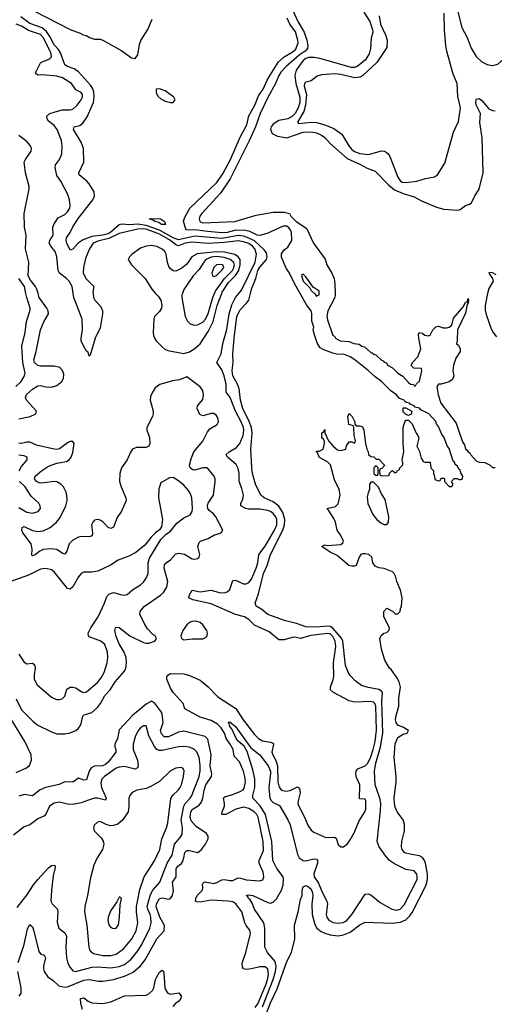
# Model space of a CAD drawing. Header units: inches. Extents: x 1682530 to 1839546, y 640742 to 791647.
# Tile 291 of 656: x 1720176 to 1723683, y 714747 to 722022. Entities that reach past the tile are written whole.
import ezdxf

# ---------------------------------------------------------------- set-up
doc = ezdxf.new("R2010")
doc.units = ezdxf.units.IN
doc.header["$MEASUREMENT"] = 0
doc.layers.add('B7721', color=7, linetype='Continuous')
doc.layers.add('B7722', color=7, linetype='Continuous')

msp = doc.modelspace()

# ---------------------------------------------------------------- linework, layer by layer
at = {"layer": 'B7721', "color": 5}
for points, elevation in [([(1720147.1, 719312.9), (1720185.9, 719350), (1720212, 719390), (1720215.9, 719410), (1720198.2, 719490), (1720192.8, 719610), (1720216.3, 719710), (1720226.6, 719793.4), (1720252.2, 719867.8), (1720253.1, 719890), (1720228.7, 719968.7), (1720221.8, 720000)], 540), ([(1720170, 719072.9), (1720253.3, 719090), (1720294.5, 719110), (1720300.3, 719130), (1720226.1, 719210), (1720219.1, 719230), (1720226.6, 719253.4), (1720270, 719293.1), (1720310, 719316.4), (1720330, 719318.7), (1720370, 719308.5), (1720410, 719305.8), (1720450, 719320.5), (1720486.4, 719350), (1720498.7, 719370), (1720502.2, 719402.2), (1720493.5, 719430), (1720471.7, 719451.7), (1720430, 719461.6), (1720330, 719462.5), (1720310, 719467.3), (1720284.8, 719490), (1720279.6, 719510), (1720299, 719570), (1720329.1, 719730), (1720355.2, 719790), (1720388, 719850), (1720386.5, 719870), (1720376.5, 719890), (1720320.1, 719970), (1720311.9, 720000)], 520), ([(1720718.5, 720000), (1720722.2, 719970), (1720731.7, 719950), (1720770, 719907.8), (1720780.5, 719890), (1720787.7, 719870), (1720787.6, 719850), (1720770, 719746.6), (1720734.6, 719670), (1720697.1, 719542.9), (1720690, 719537.2), (1720682, 719562), (1720670, 719571.8), (1720650, 719606.3), (1720631.1, 719650), (1720629.8, 719670), (1720639.3, 719730), (1720639, 719810), (1720575.3, 719970), (1720570.9, 720000)], 480), ([(1721180.8, 720000), (1721199.6, 719979.6), (1721218.3, 719950), (1721226.3, 719910), (1721223.5, 719890), (1721210, 719866.2), (1721172, 719830), (1721166.3, 719810), (1721162, 719710), (1721163.7, 719690), (1721172, 719670), (1721184.9, 719650), (1721226.6, 719606.6), (1721248.5, 719588.5), (1721270, 719578.3), (1721390, 719556.1), (1721430, 719569.3), (1721470, 719592.4), (1721510, 719626), (1721570, 719718.7), (1721606.7, 719793.3), (1721636.4, 719910), (1721669.4, 720000)], 520), ([(1721917.1, 714722.9), (1721934.6, 714750), (1721994.4, 714890), (1722010, 714936.9), (1722015.2, 714970), (1722010, 715006.9), (1721990, 715024.7), (1721950, 715024.5), (1721890, 715008.8), (1721850, 715004.1), (1721830, 715008.8), (1721822, 715022), (1721819.5, 715050), (1721846.4, 715130), (1721882, 715270), (1721876.2, 715296.2), (1721850, 715329.8), (1721840.2, 715350), (1721818.5, 715430), (1721772.8, 715490), (1721750, 715503.4), (1721714, 715510), (1721590, 715516), (1721510, 715501.7), (1721484.1, 715504.1), (1721475.3, 715510), (1721477.8, 715530), (1721486.8, 715550), (1721527.3, 715590), (1721530.4, 715610.4), (1721527.4, 715632.6), (1721533.8, 715646.2), (1721547.2, 715652.8), (1721610, 715640.8), (1721634, 715646), (1721670, 715666), (1721690, 715669), (1721730, 715660.8), (1721750, 715662.3), (1721790, 715682.6), (1721810, 715680.4), (1721850, 715665.8), (1721950, 715660.2), (1721972.9, 715667.1), (1721979.8, 715690), (1721975.6, 715724.4), (1721945.5, 715790), (1721946.1, 715810), (1721977.6, 715882.4), (1721974.5, 715950), (1721938.4, 716130), (1721929.3, 716150), (1721909, 716170), (1721870, 716193.4), (1721830, 716203.5), (1721774, 716190), (1721698.9, 716150), (1721669, 716150), (1721672.6, 716170), (1721689.9, 716210), (1721690.7, 716230.7), (1721681.6, 716270), (1721684.7, 716275.3), (1721696.7, 716283.3), (1721744.6, 716295.4), (1721810, 716321.8), (1721827.4, 716332.6), (1721835.6, 716344.4), (1721844, 716390), (1721839.8, 716430), (1721828.9, 716470), (1721799.2, 716539.2), (1721760.2, 716580.2), (1721754.1, 716630), (1721732.3, 716670), (1721701.2, 716710), (1721688.5, 716750), (1721664.9, 716790), (1721636.6, 716816.6), (1721590, 716844.4), (1721510, 716869.9), (1721395.7, 716930), (1721383.6, 716970), (1721310.2, 717050), (1721290, 717083.6), (1721264.4, 717150), (1721264.5, 717170), (1721270, 717179.3), (1721291, 717191), (1721390, 717189.3), (1721430, 717177.1), (1721510, 717141.1), (1721570, 717092.2), (1721640, 717020), (1721772.7, 716932.7), (1721827.1, 716850), (1721910, 716741.5), (1721941.5, 716710), (1721970, 716694.4), (1722030, 716684.1), (1722050, 716675.6), (1722052.5, 716670), (1722039.2, 716610), (1722045.6, 716590), (1722069.7, 716549.7), (1722081.2, 716510), (1722084.8, 716390), (1722092.7, 716352.7), (1722110.1, 716330.1), (1722141.5, 716321.5), (1722173.9, 716326.1), (1722230, 716354.3), (1722244.2, 716344.2), (1722248.5, 716310), (1722232.6, 716250), (1722231.2, 716230), (1722235.6, 716215.6), (1722280.2, 716130), (1722306.8, 716066.8), (1722330, 716034.9), (1722350, 716019.5), (1722439.4, 715979.4), (1722503.1, 715983.1), (1722513.6, 715973.6), (1722530, 715928), (1722550, 715910.5), (1722570, 715910.6), (1722596, 715930), (1722618.8, 715961.2), (1722650, 716019.1), (1722682.4, 716097.6), (1722727.1, 716170), (1722733.3, 716190), (1722733.7, 716250), (1722730, 716264), (1722690, 716264.5), (1722687.9, 716267.9), (1722688.7, 716368.7), (1722663.7, 716423.7), (1722659.9, 716450), (1722662.8, 716470), (1722673.7, 716486.3), (1722730, 716508.7), (1722749.1, 716530), (1722770, 716574.8), (1722787.9, 716630), (1722802.6, 716690), (1722811.7, 716771.7), (1722808.7, 716950), (1722800.8, 716970), (1722790, 716980.1), (1722770, 716984.6), (1722650, 716980.8), (1722610, 716989), (1722495.1, 717050), (1722473.7, 717070), (1722471.6, 717090), (1722493.3, 717146.7), (1722497.2, 717170), (1722496, 717270), (1722511.7, 717390), (1722508.3, 717430), (1722490, 717463.9), (1722470, 717483.3), (1722450, 717487.4), (1722328.2, 717471.8), (1722250, 717449.4), (1722210, 717458.8), (1722190, 717458.4), (1722130, 717440.2), (1722090, 717439.3), (1722019.2, 717499.2), (1721910, 717547.7), (1721870.5, 717590), (1721838, 717610), (1721770, 717627.1), (1721590, 717705.9), (1721455.7, 717735.7), (1721426.5, 717750), (1721430, 717772), (1721450, 717808.1), (1721510, 717795.5), (1721590, 717807.6), (1721650, 717790.1), (1721690, 717787.9), (1721710, 717793.7), (1721728.6, 717811.4), (1721750, 717878), (1721770, 717880.1), (1721830, 717854.6), (1721850, 717855.1), (1721870, 717863.8), (1721890, 717888.5), (1721923.8, 717970), (1721935.7, 718010), (1721942.2, 718070), (1721990, 718132.3), (1722059.1, 718250), (1722075.5, 718290), (1722075, 718330), (1722068.6, 718348.6), (1722050, 718373.9), (1722030, 718388.8), (1722010, 718396.2), (1721950, 718405), (1721866, 718406), (1721848.2, 718410), (1721809.8, 718430), (1721809.2, 718450), (1721823.8, 718476.2), (1721828.8, 718510), (1721818.6, 718558.6), (1721797.6, 718610), (1721796.9, 718670), (1721790, 718707.3), (1721774.6, 718734.6), (1721711.6, 718790), (1721702.4, 718810), (1721724, 718830), (1721778.3, 718861.7), (1721802.6, 718890), (1721827.5, 718950), (1721831.7, 718990), (1721829.1, 719010), (1721813.2, 719050), (1721771.3, 719130), (1721730.6, 719230.6), (1721701.6, 719270), (1721700.7, 719330), (1721686.1, 719390), (1721670, 719435.4), (1721633, 719490), (1721665.9, 719554.1), (1721677.8, 719630), (1721705.7, 719734.3), (1721722.8, 719850), (1721744.8, 719915.2), (1721770, 719970.1), (1721795.3, 720000)], 480), ([(1721378.9, 720000), (1721375.2, 719990), (1721375.2, 719970), (1721398.2, 719830), (1721415.3, 719795.3), (1721435.4, 719775.4), (1721466.2, 719766.2), (1721490, 719768.7), (1721530, 719788.5), (1721550, 719810.1), (1721570, 719851.9), (1721604, 719970), (1721616.3, 720000)], 540), ([(1721970.3, 714729.7), (1722050.1, 714929.9), (1722066.9, 714990), (1722072.3, 715030), (1722062.9, 715062.9), (1722007.2, 715130), (1721988.7, 715170), (1721987.5, 715310), (1721979.4, 715350), (1721912.1, 715450), (1721894.7, 715494.7), (1721879.7, 715519.7), (1721867.1, 715530), (1721862.7, 715542.7), (1721849.6, 715550), (1721870, 715555.4), (1721898, 715550), (1722010, 715498.2), (1722030, 715495.4), (1722050, 715501.5), (1722073.9, 715526.1), (1722110.2, 715589.8), (1722122.6, 715630), (1722126, 715670), (1722121.8, 715690), (1722075.5, 715750), (1722046.4, 715810), (1722038.3, 715950), (1721992.1, 716150), (1721953.3, 716213.3), (1721899.8, 716270), (1721898.3, 716290), (1721913.5, 716350), (1721913.6, 716413.6), (1721899.9, 716479.9), (1721856.3, 716616.3), (1721834, 716654), (1721790, 716690.7), (1721775.4, 716710), (1721742.5, 716782.5), (1721730, 716799.6), (1721724.7, 716824.7), (1721717.2, 716830), (1721730, 716834), (1721770, 716799.7), (1721883.3, 716643.3), (1721950, 716590.7), (1722012.1, 716510), (1722029, 716470), (1722030, 716456), (1722017.4, 716350), (1722024.7, 716270), (1722033.4, 716253.4), (1722050, 716238.8), (1722097, 716216.9), (1722156.2, 716116.2), (1722173.5, 716073.5), (1722230, 715854.9), (1722242, 715830), (1722270, 715808.5), (1722290, 715806.1), (1722350, 715823.2), (1722370, 715818.6), (1722377.8, 715810), (1722377.2, 715790), (1722348.4, 715710), (1722353.1, 715690), (1722382.9, 715642.9), (1722410, 715575.4), (1722445.5, 715510), (1722449.4, 715490), (1722441.7, 715410), (1722446.3, 715390), (1722459.7, 715370), (1722491.7, 715351.7), (1722530, 715345.5), (1722567.3, 715352.7), (1722590, 715365), (1722630.5, 715410), (1722730, 715560.4), (1722750, 715564.6), (1722770, 715556.5), (1722840.1, 715500.1), (1722926, 715450), (1722962.6, 715442.6), (1722987.6, 715450), (1723017.7, 715482.3), (1723111.9, 715670), (1723114, 715690), (1723109.9, 715709.9), (1723090, 715733.8), (1723030, 715743.2), (1722945.3, 715785.3), (1722909.9, 715809.9), (1722881.5, 715841.5), (1722833, 715910), (1722818.5, 715950), (1722843.1, 716176.9), (1722844.1, 716230), (1722836.1, 716270), (1722802.7, 716370), (1722796.8, 716470), (1722807.9, 716527.9), (1722842.7, 716650), (1722859.4, 716750), (1722852.6, 716987.4), (1722857.7, 717050), (1722850, 717060.8), (1722830, 717072.7), (1722750, 717087), (1722702.8, 717102.8), (1722656.2, 717136.2), (1722617.3, 717177.3), (1722602.2, 717202.2), (1722583.4, 717250), (1722564.6, 717430), (1722553.1, 717453.1), (1722490, 717526.9), (1722470, 717537.6), (1722450, 717541.6), (1722370, 717532.9), (1722290, 717536.6), (1722221, 717561), (1722139.7, 717579.7), (1722010, 717628.4), (1721964.5, 717664.5), (1721922.7, 717690), (1721916.2, 717710), (1721940.3, 717779.7), (1721977.1, 717930), (1722004, 717990), (1722030.4, 718070), (1722120.7, 718250), (1722132.9, 718290), (1722134.9, 718330), (1722121.1, 718381.1), (1722090, 718428.2), (1722050, 718460.8), (1721982.3, 718490), (1721958.2, 718510), (1721918.8, 718590), (1721897.4, 718670), (1721891.9, 718710), (1721884.3, 718850), (1721893.1, 718966.9), (1721887.9, 719010), (1721872.7, 719052.7), (1721825, 719150), (1721807.9, 719212.1), (1721797.8, 719297.8), (1721784.9, 719330), (1721750.5, 719390), (1721745.3, 719430), (1721752.5, 719490), (1721749.9, 719550), (1721760.3, 719670), (1721780.9, 719830), (1721803, 719877), (1721852.7, 719927.3), (1721869.1, 719950), (1721881.9, 720000)], 460), ([(1721983, 714637), (1722030, 714757.2), (1722077.7, 714862.3), (1722150, 715062.4), (1722183.5, 715130), (1722209.7, 715230), (1722207.7, 715332.3), (1722233.6, 715430), (1722250, 715522), (1722262.7, 715550), (1722262.9, 715590), (1722270, 715615.5), (1722290, 715624), (1722310, 715616.3), (1722330, 715597.3), (1722340.4, 715570), (1722343.1, 715550), (1722334.1, 715485.9), (1722338.4, 715410), (1722356.8, 715336.8), (1722370.6, 715310.6), (1722404, 715284), (1722431.6, 715271.6), (1722470, 715260.9), (1722530, 715254), (1722570, 715260.7), (1722618.9, 715281.1), (1722690, 715334.7), (1722730, 715354.3), (1722930, 715346.8), (1722990, 715355), (1723028.7, 715371.3), (1723059.3, 715400.7), (1723075.7, 715424.3), (1723176.3, 715623.7), (1723190.4, 715670), (1723189.3, 715709.3), (1723174.3, 715790), (1723167.7, 715810), (1723152.7, 715832.7), (1723130, 715844.9), (1723072.9, 715852.9), (1723030, 715864.8), (1723018.4, 715870), (1723002, 715890), (1722996.9, 715910), (1722999.7, 715950), (1723018.7, 716030), (1723019.1, 716079.1), (1723009.6, 716109.6), (1722965.6, 716170), (1722950, 716204), (1722945.1, 716230), (1722943.5, 716270), (1722956.9, 716390), (1722956.9, 716430), (1722942.9, 716570), (1722950, 716671.3), (1722970, 716718), (1723010, 716743), (1723038, 716750), (1723048.7, 716770), (1723011.9, 716791.9), (1722970, 716809.4), (1722957, 716830), (1722952.3, 716850), (1722955.1, 716870), (1722978, 716950), (1722977.2, 717010), (1722989.3, 717090), (1722986, 717110), (1722981.2, 717130), (1722962.7, 717162.7), (1722921.2, 717221.2), (1722909.2, 717230), (1722875.3, 717290), (1722848.7, 717370), (1722838, 717450), (1722847.3, 717472.7), (1722866, 717490), (1722890, 717494), (1722907.3, 717512.7), (1722908, 717530), (1722866, 717610), (1722866, 717650), (1722890, 717674), (1722930, 717652), (1722950, 717632), (1722970, 717632), (1722988, 717650), (1722988.9, 717671.1), (1722998, 717690), (1723002, 717750), (1722990, 717806), (1722964, 717870), (1722954, 717910), (1722942, 717930), (1722930, 717942), (1722870, 717966.6), (1722830, 717972.3), (1722803.6, 717983.6), (1722785.2, 718010), (1722779, 718050), (1722755.3, 718070), (1722730, 718075.1), (1722710, 718075.1), (1722698, 718070), (1722684.7, 718050), (1722662, 717990), (1722650, 717984), (1722630, 717985.2), (1722608.7, 717990), (1722523.1, 718063.1), (1722470, 718088.7), (1722408, 718130), (1722430, 718142), (1722450, 718138), (1722550, 718144.7), (1722563.1, 718156.9), (1722568.7, 718170), (1722549.2, 718210), (1722522.7, 718250), (1722509.2, 718310), (1722497.5, 718337.5), (1722459, 718399), (1722446, 718410), (1722510, 718426), (1722530, 718444.7), (1722544.5, 718510), (1722538, 718550), (1722503.3, 718623.3), (1722472.3, 718732.3), (1722452.5, 718752.5), (1722388, 718790), (1722378, 718818), (1722366, 718830), (1722370, 718834), (1722390, 718834), (1722418, 718850), (1722428, 718890), (1722427.3, 718907.3), (1722422, 718922), (1722408, 718930), (1722408, 718970), (1722422, 718978), (1722430, 718994), (1722432, 718970), (1722458, 718910), (1722491.3, 718870), (1722523.5, 718843.5), (1722550, 718838), (1722586, 718850), (1722590, 718874), (1722610, 718902), (1722630, 718902), (1722650, 718894), (1722658, 718910), (1722648, 718950), (1722646, 719010), (1722642, 719022), (1722608, 719030), (1722602, 719090), (1722610, 719112), (1722632, 719090), (1722652, 719050), (1722652.7, 719032.7), (1722662, 719022), (1722690, 719022), (1722710, 719014), (1722718, 718990), (1722732, 718890), (1722742, 718850), (1722752, 718830), (1722754, 718810), (1722770, 718794), (1722792.7, 718792.7), (1722810, 718774), (1722830, 718774), (1722871.6, 718731.6), (1722871.6, 718728.4), (1722852.7, 718707.3), (1722838, 718702), (1722834, 718690), (1722838, 718658), (1722852.7, 718652.7), (1722906, 718654), (1722908.4, 718671.6), (1722926, 718690), (1722930, 718692), (1722950, 718674), (1722962, 718678), (1722966, 718690), (1722982, 718698), (1722986, 718710), (1723007.3, 718732.7), (1723008, 718750), (1723002, 718770), (1723014, 718830), (1723008.9, 718891.1), (1723009.3, 719010.7), (1723024.7, 719055.3), (1723030, 719062), (1723050, 719062), (1723077.3, 719037.3), (1723106.8, 718966.8), (1723118, 718950), (1723124.7, 718930), (1723111.3, 718870), (1723131, 718831), (1723143.6, 718783.6), (1723158, 718758), (1723170, 718754), (1723210, 718754), (1723214, 718710), (1723234, 718690), (1723234, 718670), (1723242, 718650), (1723244.7, 718624.7), (1723270, 718614), (1723282, 718618), (1723290, 718634), (1723310, 718634), (1723314, 718630), (1723314, 718610), (1723322, 718602), (1723350, 718574), (1723370, 718574), (1723378, 718590), (1723366, 718610), (1723387.3, 718632.7), (1723407.3, 718632.7), (1723424.7, 718624.7), (1723434.6, 718625.4), (1723448.4, 718631.6), (1723451.3, 718648.7), (1723435.1, 718675.1), (1723430, 718694), (1723420.4, 718700.4), (1723410, 718724), (1723395.1, 718735.1), (1723390, 718752), (1723380.1, 718760.1), (1723350, 718854), (1723334.7, 718874.7), (1723310, 718939), (1723296.3, 718956.3), (1723270, 719017.6), (1723255.5, 719035.5), (1723250, 719053), (1723199.6, 719110), (1723139.5, 719139.5), (1723130, 719151.6), (1723099.3, 719159.3), (1723091.8, 719170), (1723061.7, 719181.7), (1723057, 719190), (1723034.5, 719194.5), (1723021.3, 719201.3), (1723017, 719210), (1722982.6, 719222.6), (1722959.7, 719250), (1722919.4, 719279.4), (1722850.6, 719350), (1722802.3, 719382.3), (1722750, 719430.6), (1722651.7, 719510), (1722619.1, 719530), (1722570, 719549.8), (1722529.1, 719549.1), (1722490, 719557.4), (1722422.6, 719582.6), (1722396.9, 719596.9), (1722374.7, 719634.7), (1722353.3, 719693.3), (1722345.6, 719730), (1722349.5, 719750), (1722335.8, 719795.8), (1722334.9, 719850), (1722330, 719871.8), (1722296.1, 719916.1), (1722247.9, 720000)], 440), ([(1722354.3, 720000), (1722357.3, 719997.3), (1722370, 719978), (1722374.8, 719985.2), (1722388, 719990), (1722388.8, 720000)], 440), ([(1722506.9, 720000), (1722507.2, 719990), (1722503.9, 719970), (1722453.2, 719870), (1722445.7, 719830), (1722450, 719804.9), (1722489.4, 719690), (1722502.8, 719682.8), (1722510.7, 719670), (1722544, 719650), (1722610, 719644.4), (1722644.7, 719630), (1722685.1, 719625.1), (1722704, 719610), (1722724.4, 719604.4), (1722770, 719564.2), (1722781.1, 719561.1), (1722792, 719550), (1722807, 719547), (1722850, 719505.5), (1722862.8, 719502.8), (1722870, 719492), (1722886, 719486), (1722894, 719470), (1722930, 719451), (1722970, 719411.3), (1723007.5, 719387.5), (1723050, 719341), (1723064.7, 719330), (1723085.5, 719325.5), (1723090, 719318), (1723102, 719318), (1723108.7, 719331.3), (1723130, 719352), (1723148, 719428), (1723146, 719446), (1723088.4, 719448.4), (1723068, 719468), (1723078, 719490), (1723118, 719530), (1723141.2, 719590), (1723124.5, 719670), (1723123.7, 719696.3), (1723129.1, 719710.9), (1723150, 719706), (1723170, 719691), (1723194.6, 719685.4), (1723210, 719692), (1723229.4, 719730.6), (1723250, 719752), (1723270, 719758), (1723305.4, 719745.4), (1723330, 719744.7), (1723350, 719750.8), (1723370, 719764), (1723382.5, 719817.5), (1723455.9, 719904.1), (1723470, 719936), (1723482, 719938), (1723490, 719962), (1723493.4, 719953.4), (1723490.4, 719930.4), (1723481.4, 719918.6), (1723470, 719854), (1723410.4, 719730), (1723408, 719652), (1723406.4, 719633.6), (1723402, 719630), (1723418, 719618), (1723432, 719590), (1723431.6, 719571.6), (1723399.8, 719520.2), (1723382, 719470), (1723376, 719430), (1723384.7, 719390), (1723375.3, 719364.7), (1723350, 719346), (1723290, 719328.7), (1723270, 719328), (1723258, 719310), (1723267.4, 719250), (1723289.2, 719190), (1723401.6, 719041.6), (1723430, 718953), (1723450, 718899.3), (1723461.8, 718881.8), (1723470.8, 718850), (1723482.3, 718842.3), (1723490, 718828.2), (1723502.5, 718822.5), (1723510, 718806.8), (1723550, 718762), (1723570, 718752), (1723614, 718750), (1723651.6, 718731.6), (1723670, 718714), (1723690, 718714)], 440), ([(1723632.5, 720000), (1723615.8, 719910), (1723616.5, 719876.5), (1723623.4, 719843.4), (1723659, 719739), (1723674.6, 719710), (1723700, 719680)], 460), ([(1720150, 717003.1), (1720190, 716922.3), (1720276.1, 716836.1), (1720310.7, 716810.7), (1720410, 716759.3), (1720450, 716745.2), (1720510, 716744.8), (1720550, 716754.2), (1720590, 716771.1), (1720610, 716787.2), (1720628.2, 716811.8), (1720642.9, 716877.1), (1720653.3, 716886.7), (1720710, 716903), (1720750, 716939.8), (1720774.5, 716970), (1720804.4, 717030), (1720844.9, 717070), (1720881.2, 717130), (1720950, 717209.5), (1720959.6, 717230), (1720965.4, 717270), (1720961.8, 717310), (1720948, 717350), (1720911.9, 717410), (1720890, 717464), (1720880.3, 717510), (1720885.1, 717530), (1720890, 717534), (1720910, 717532), (1720989.2, 717469.2), (1721090, 717419.6), (1721110, 717414.9), (1721130, 717416.5), (1721175.1, 717430), (1721187, 717450), (1721177, 717470), (1721160.7, 717480.7), (1721121.5, 717521.5), (1721097.9, 717557.9), (1721063.2, 717630), (1721066.5, 717650), (1721094.7, 717685.3), (1721217.7, 717770), (1721238.4, 717790), (1721264.1, 717830), (1721270.4, 717870), (1721243.7, 717970), (1721245.8, 717994.2), (1721259.5, 718010), (1721290, 718030.8), (1721326.9, 718073.1), (1721350, 718080.3), (1721394.1, 718074.1), (1721450, 718038.4), (1721470, 718035.8), (1721490, 718040.3), (1721502.4, 718050), (1721507.2, 718070), (1721492.9, 718130), (1721501.8, 718158.3), (1721511.9, 718168.1), (1721567.6, 718190), (1721610, 718214), (1721664, 718230), (1721676.9, 718250), (1721625.6, 718350), (1721608.9, 718370), (1721575.1, 718395.1), (1721565.4, 718410), (1721563.4, 718430), (1721569.5, 718450), (1721607.4, 718510), (1721620.5, 718610), (1721620.9, 718630), (1721614.3, 718650), (1721570, 718703.4), (1721556.3, 718710), (1721530, 718712.1), (1721470, 718694.3), (1721455.7, 718695.7), (1721435.8, 718710), (1721431, 718730), (1721442.4, 718777.6), (1721462.1, 718830), (1721530, 718907.2), (1721564.1, 718975.9), (1721581.1, 718998.9), (1721634.8, 719030), (1721645.8, 719050), (1721643.2, 719070), (1721630, 719098.5), (1721610, 719113.3), (1721590, 719112.5), (1721530, 719095.2), (1721506.1, 719106.1), (1721486.8, 719150), (1721489.1, 719170), (1721530, 719215.3), (1721535, 719250), (1721530, 719282), (1721510, 719308.5), (1721410, 719384.5), (1721358, 719362), (1721305.2, 719354.8), (1721212.4, 719327.6), (1721177.3, 719302.7), (1721154, 719266), (1721142.6, 719237.3), (1721140.8, 719210), (1721161.3, 719130), (1721162.3, 719110), (1721157.4, 719090), (1721114.8, 719010), (1721116.3, 718990), (1721135.9, 718935.9), (1721138.5, 718890), (1721129.2, 718870.8), (1721110, 718860.9), (1721039, 718861), (1721010.2, 718849.8), (1720994.2, 718825.8), (1720970.2, 718769.8), (1720928.9, 718710), (1720916.1, 718670), (1720913.6, 718610), (1720925.2, 718570), (1720961.2, 718490), (1720962, 718470), (1720929.2, 718390), (1720895.6, 718344.4), (1720870, 718273.3), (1720850, 718263.1), (1720830, 718270.9), (1720792.1, 718310), (1720770, 718323.8), (1720750, 718328.7), (1720730, 718323.5), (1720715.6, 718310), (1720707.7, 718290), (1720714.3, 718230), (1720711, 718209), (1720690, 718201.6), (1720630, 718203.9), (1720610, 718198.5), (1720570, 718176.3), (1720542.2, 718150), (1720523.8, 718096.2), (1720510, 718074), (1720490, 718079.8), (1720450, 718107.4), (1720410, 718112.8), (1720350, 718107.8), (1720324, 718096), (1720290, 718068.5), (1720270, 718061.3), (1720265.8, 718065.8), (1720268.4, 718110), (1720261.6, 718150), (1720199.9, 718230), (1720192.7, 718250), (1720194, 718270), (1720210, 718276.9), (1720270, 718247.5), (1720310, 718240.4), (1720350, 718246.3), (1720401.2, 718270), (1720449.1, 718310), (1720475.4, 718344.6), (1720516.9, 718430), (1720526.2, 718470), (1720524.7, 718510), (1720517.2, 718537.2), (1720500.3, 718570), (1720481.4, 718590), (1720450, 718607), (1720430, 718609.2), (1720336.6, 718596.6), (1720319.5, 718599.5), (1720301, 718610), (1720286.8, 718630), (1720291, 718650), (1720336.1, 718690), (1720390, 718722.6), (1720450, 718745.3), (1720521.3, 718758.7), (1720542.6, 718770), (1720557.1, 718790), (1720570, 718824.9), (1720578.9, 718890), (1720570, 718906.6), (1720550, 718905.1), (1720530, 718895.5), (1720470, 718852.2), (1720450, 718847.2), (1720430, 718849), (1720299.2, 718879.2), (1720250, 718899.6), (1720230, 718900.4), (1720190, 718890.3), (1720170, 718893.2)], 520), ([(1720173.1, 718690), (1720190, 718719.7), (1720232.1, 718770), (1720231.1, 718790), (1720210, 718799), (1720170, 718803.6)], 540), ([(1720170, 717334), (1720210, 717274), (1720230, 717263.6), (1720270, 717268.9), (1720281.1, 717261.1), (1720288.2, 717248.2), (1720289.3, 717230), (1720282.3, 717182.3), (1720283.9, 717150), (1720306.5, 717106.5), (1720410, 717017.6), (1720430, 717005.7), (1720450, 717000.3), (1720470, 716999.5), (1720490, 717004.9), (1720510, 717024.9), (1720523.9, 717076.1), (1720550, 717091), (1720570, 717091), (1720590, 717084.3), (1720630, 717058.6), (1720650, 717051.3), (1720670, 717055.2), (1720750, 717125.8), (1720779.3, 717160.6), (1720800.8, 717199.2), (1720823.2, 717270), (1720828.2, 717310), (1720825.8, 717350), (1720805.4, 717405.4), (1720776.3, 717430), (1720690, 717462.7), (1720683.5, 717470), (1720682.3, 717490), (1720701.9, 717530), (1720755.4, 717610), (1720802.7, 717710), (1720819.1, 717760.9), (1720839.4, 717780.6), (1720870, 717790.4), (1720930, 717771.8), (1720950, 717769), (1720970, 717774.4), (1721010, 717808.4), (1721070, 717847), (1721090, 717866.7), (1721110, 717895.5), (1721125.1, 717930), (1721126.6, 718010), (1721135.7, 718044.3), (1721218.3, 718181.7), (1721258.9, 718221.1), (1721290, 718244), (1721338, 718302), (1721390, 718341.3), (1721436.6, 718363.4), (1721450, 718387.3), (1721453.2, 718413.2), (1721448.7, 718490), (1721439.1, 718519.1), (1721423.9, 718543.9), (1721390, 718582.4), (1721350, 718614.7), (1721310, 718638.7), (1721282.9, 718637.1), (1721219.9, 718600.1), (1721203.6, 718556.4), (1721201.5, 718490), (1721230.4, 718330), (1721223.8, 718276.2), (1721208.2, 718251.8), (1721178.8, 718230), (1721144.7, 718195.3), (1721100.9, 718139.1), (1721033.5, 718086.5), (1720981.5, 718058.5), (1720902.8, 718030), (1720848.2, 717991.8), (1720753.7, 717946.3), (1720710, 717938.9), (1720650, 717939.7), (1720630, 717929.7), (1720610, 717906.3), (1720570, 717832.4), (1720550, 717815.3), (1720530, 717819.8), (1720430, 717943.1), (1720410, 717958.5), (1720370, 717966.2), (1720330, 717963.1), (1720241.1, 717918.9), (1720070, 717856.1)], 540), ([(1720170, 718418.4), (1720230, 718384.6), (1720270, 718377.1), (1720311.7, 718388.3), (1720329.6, 718410.4), (1720328, 718430), (1720318.3, 718450), (1720261.5, 718501.5), (1720216.6, 718570), (1720175, 718610)], 540), ([(1720165.1, 715054.9), (1720210.4, 715190), (1720234.3, 715305.7), (1720250, 715337.1), (1720270, 715319.3), (1720278.4, 715298.4), (1720316.7, 715136.7), (1720330, 715121.3), (1720356.4, 715110), (1720368, 715090), (1720353, 715030), (1720351.3, 715010), (1720357.3, 714990), (1720385.2, 714950), (1720423.8, 714923.8), (1720464.3, 714884.2), (1720510, 714873.4), (1720530, 714877.1), (1720650, 714925.5), (1720690, 714930.5), (1720758.5, 714918.5), (1720790, 714918.6), (1720870, 714931.4), (1720950, 714954.6), (1721015.3, 714984.7), (1721069.6, 715030.4), (1721103.7, 715076.3), (1721189.9, 715230.1), (1721244.1, 715290), (1721246.1, 715330), (1721211.4, 715391.4), (1721185.4, 715470), (1721187.5, 715490), (1721210, 715528.5), (1721230, 715533.8), (1721275.7, 715524.3), (1721290.7, 715529.3), (1721306.3, 715550), (1721313.5, 715586.5), (1721306.4, 715650), (1721333.1, 715690), (1721331.3, 715750), (1721346.6, 715770), (1721371.9, 715788.1), (1721379.3, 715800.7), (1721389.6, 715830), (1721395.8, 715870), (1721410, 715883.4), (1721430, 715883.6), (1721490, 715869.2), (1721503.4, 715876.6), (1721519.1, 715890), (1721549.7, 715930), (1721568.6, 715970), (1721568.7, 715990), (1721557.6, 716010), (1721479.8, 716059.8), (1721442.6, 716102.6), (1721434.9, 716130), (1721441, 716170), (1721450, 716187.3), (1721501.4, 716218.6), (1721519.6, 716240.4), (1721529.9, 716270.1), (1721539.4, 716330), (1721550.9, 716369.1), (1721594.1, 716430), (1721596.6, 716450), (1721583.1, 716510), (1721589.9, 716590), (1721566.9, 716706.9), (1721545.6, 716725.6), (1721390, 716766.2), (1721350, 716758.2), (1721276.4, 716723.6), (1721244.4, 716724.4), (1721224.5, 716744.5), (1721217.4, 716770), (1721236.7, 716830), (1721229.9, 716889.9), (1721224.5, 716904.5), (1721173.5, 716973.5), (1721150, 716987.4), (1721110, 716963.8), (1721010, 716882.1), (1720910, 716774), (1720897.9, 716710), (1720880.4, 716670), (1720879.2, 716650), (1720886.7, 716630), (1720885.9, 716610), (1720830, 716535.9), (1720810, 716518.1), (1720788.6, 716508.6), (1720730, 716507.1), (1720704.9, 716495.1), (1720689.7, 716470.3), (1720670, 716405.1), (1720650, 716402.4), (1720610, 716418.2), (1720570, 716388.1), (1720510, 716391.1), (1720467.6, 716372.4), (1720367.4, 716350), (1720327, 716333), (1720270, 716288), (1720210, 716297.1), (1720170, 716284.2)], 520), ([(1720150, 716459.8), (1720226.4, 716493.6), (1720247.6, 716512.4), (1720264.2, 716550), (1720259.9, 716590), (1720214.1, 716690), (1720078.5, 716910)], 520), ([(1720158.2, 715461.8), (1720230, 715553), (1720278.9, 715630), (1720310, 715668.5), (1720390, 715756.1), (1720410, 715772.4), (1720435.6, 715775.6), (1720439.3, 715770), (1720437.7, 715757.7), (1720423.4, 715696.6), (1720411.1, 715591.1), (1720407.1, 715510), (1720415.3, 715490), (1720454.4, 715450), (1720458, 715430), (1720454.2, 715354.2), (1720464.2, 715310), (1720510, 715276), (1720521.5, 715250), (1720516.5, 715170), (1720521.5, 715090), (1720531.1, 715050), (1720550, 715020.3), (1720570, 714995.2), (1720590, 714989.5), (1720710, 715022.5), (1720750, 715023.9), (1720850, 715016.2), (1720910, 715025.5), (1720950, 715041.3), (1720999.8, 715080.2), (1721050, 715141.9), (1721079.1, 715190), (1721137.4, 715310), (1721146.7, 715350), (1721144.5, 715390), (1721141.4, 715410), (1721122.7, 715450), (1721119, 715470), (1721142.6, 715557.4), (1721159.1, 715590), (1721210.8, 715649.2), (1721265.5, 715790), (1721304, 715850), (1721320.1, 715930), (1721361.4, 715978.6), (1721375.8, 716004.2), (1721379.6, 716050), (1721369.5, 716110), (1721388.7, 716210), (1721398.8, 716230), (1721436.9, 716270), (1721449.2, 716290.8), (1721501.3, 716430), (1721510.4, 716470), (1721510, 716514), (1721501.6, 716570), (1721486.8, 716606.8), (1721468.9, 716628.9), (1721430, 716646.6), (1721390, 716652.3), (1721350, 716648.7), (1721230, 716621.8), (1721210, 716621.9), (1721190, 716629.2), (1721171.5, 716651.5), (1721131.3, 716730), (1721110, 716804.5), (1721090, 716804), (1721070, 716789.7), (1721050, 716764.2), (1721030, 716724.5), (1721014, 716670), (1721014.7, 716630), (1721047.2, 716550), (1721050.9, 716510), (1721045.7, 716494.3), (1721030, 716485.6), (1720950, 716503.2), (1720910, 716499.9), (1720890, 716491.1), (1720802.2, 716430), (1720784.2, 716410), (1720775.5, 716384.5), (1720781.5, 716350), (1720814.6, 716270), (1720810, 716256.2), (1720750.4, 716270.4), (1720730, 716269.3), (1720683.4, 716256.6), (1720630, 716235), (1720570, 716222.4), (1720530, 716225.3), (1720470, 716240.8), (1720430, 716232.9), (1720396, 716210), (1720370, 716151.6), (1720359.1, 716140.9), (1720310, 716118.8), (1720250, 716073.1), (1720210, 716058.5), (1720130, 715996.8)], 540), ([(1720172.7, 714807.3), (1720186.3, 714830), (1720187.7, 714870), (1720163.1, 714990)], 520), ([(1720641.1, 714710), (1720627.7, 714752.3), (1720626, 714790), (1720650, 714794.4), (1720683.1, 714770), (1720710, 714758.2), (1720790, 714752.6), (1720850, 714766.3), (1720950, 714810.1), (1721110, 714815.8), (1721130, 714823.4), (1721156.5, 714850), (1721166.3, 714870), (1721180.7, 714930), (1721190, 714950.8), (1721210, 714985), (1721230, 714999), (1721235.7, 714995.7), (1721240.7, 714980.8), (1721248.8, 714870), (1721260.6, 714840.6), (1721270, 714829.3), (1721290, 714822.1), (1721353.1, 714833.1), (1721369.5, 714810), (1721367.3, 714790), (1721353.2, 714770), (1721325.3, 714750), (1721308.8, 714731.2)], 480)]:
    msp.add_lwpolyline(points, dxfattribs=dict(at, elevation=elevation))
for points, elevation in [([(1723050, 719098), (1723030, 719106), (1723010, 719126), (1723010, 719154), (1723030, 719154), (1723074, 719130), (1723070, 719108)], 440), ([(1722810, 718726), (1722794, 718710), (1722794, 718670), (1722810, 718654), (1722822, 718658), (1722826, 718670), (1722826, 718710)], 440), ([(1722790, 718606), (1722770, 718606), (1722762, 718590), (1722762, 718550), (1722750, 718526), (1722743.5, 718496.5), (1722747.5, 718447.5), (1722786.4, 718366.4), (1722811.6, 718331.6), (1722843.6, 718303.6), (1722870, 718292), (1722890, 718292), (1722902, 718310), (1722904, 718350), (1722876.5, 718476.5), (1722850, 718518), (1722828.4, 718568.4)], 440), ([(1721476.9, 717576.9), (1721450, 717575.4), (1721436, 717570), (1721410.2, 717550), (1721381, 717510), (1721366.3, 717470), (1721372.7, 717450), (1721390, 717440.2), (1721452.2, 717447.8), (1721530, 717448.3), (1721550, 717456.5), (1721562.2, 717470), (1721565, 717490), (1721558.2, 717510), (1721529.7, 717550), (1721510, 717567.6)], 520), ([(1721370, 716497.7), (1721330, 716492.1), (1721290, 716472.4), (1721210, 716392.8), (1721144, 716356), (1721110, 716342.7), (1721041, 716330), (1721006.9, 716313.1), (1720990.4, 716290), (1720983.6, 716270), (1720983.8, 716210), (1720977.2, 716170), (1720937.3, 716110), (1720902.1, 716077.9), (1720870, 716067.6), (1720846.2, 716066.2), (1720815.2, 716075.2), (1720770, 716098.4), (1720750, 716094), (1720727.7, 716070), (1720720.7, 716050), (1720726.8, 716030), (1720778.3, 715978.3), (1720792.9, 715952.9), (1720798.7, 715930), (1720788.7, 715890), (1720748.7, 715830), (1720724.2, 715775.8), (1720698.3, 715681.7), (1720677.7, 715550), (1720657.6, 715470), (1720654.7, 715430), (1720672.3, 715332.3), (1720686.4, 715170), (1720691, 715150), (1720698.7, 715138.7), (1720722.3, 715122.3), (1720790, 715106.7), (1720850, 715107.1), (1720890, 715118.2), (1720942.2, 715157.8), (1721004.1, 715230), (1721037.1, 715290), (1721049.9, 715350), (1721039.3, 715430), (1721039.6, 715470), (1721064.9, 715595.1), (1721095.4, 715690), (1721173.3, 715806.7), (1721211.5, 715890), (1721227, 715970), (1721260.9, 716050), (1721271.5, 716088.5), (1721292.5, 716267.5), (1721306.8, 716293.2), (1721346.6, 716330), (1721361, 716350), (1721371.2, 716370), (1721387, 716430), (1721392.2, 716472.2), (1721382.9, 716490)], 560), ([(1720910, 715539.3), (1720894.6, 715505.4), (1720850, 715439.6), (1720829.4, 715390), (1720827.2, 715367.2), (1720835.6, 715335.6), (1720850, 715315.8), (1720870, 715306.4), (1720890, 715310.6), (1720905.6, 715334.4), (1720913.8, 715390), (1720918.3, 715481.7), (1720928.9, 715528.9), (1720918, 715538)], 580)]:
    msp.add_lwpolyline(points, close=True, dxfattribs=dict(at, elevation=elevation))
at = {"layer": 'B7722', "color": 5}
for points, elevation in [([(1720190, 722134), (1720550, 721950.4), (1720623.8, 721923.8), (1720644.7, 721910), (1720666.2, 721906.2), (1720692, 721890), (1720730, 721878.8), (1720770, 721877.3), (1720790, 721870.5), (1720930, 721792.4), (1721001.5, 721741.5), (1721030, 721736.4), (1721050, 721762.8), (1721061.2, 721838.8), (1721071.3, 721868.7), (1721124.2, 721950), (1721154, 722026)], 460), ([(1722168.4, 722150), (1722230.7, 722010), (1722278.9, 721930), (1722298.8, 721870), (1722304.4, 721830), (1722302.2, 721810), (1722286.4, 721790), (1722241, 721759), (1722144.3, 721675.7), (1722106.5, 721633.5), (1722091.5, 721610), (1722067.5, 721550), (1722010, 721447.1), (1721954.1, 721330), (1721919.4, 721230), (1721872.9, 721127.1), (1721732.5, 720847.5), (1721660.6, 720739.4), (1721521.8, 720590), (1721508.3, 720570), (1721502.6, 720550), (1721508.3, 720530), (1721530, 720520.6), (1721766, 720530), (1721922.3, 720577.7), (1722050, 720600.8), (1722130, 720600.2), (1722169.3, 720589.3), (1722180.6, 720570), (1722218.1, 720530), (1722283.6, 720490), (1722297, 720477), (1722345.9, 720370), (1722432.6, 720252.6), (1722446.3, 720210), (1722481.7, 720150), (1722498.7, 720110), (1722504.7, 720070), (1722506.9, 720000)], 440), ([(1721881.9, 720000), (1721889.6, 720030), (1721920.5, 720110), (1721936.6, 720170), (1721950, 720193.1), (1721998.9, 720250), (1722005.4, 720270), (1721999.4, 720299.4), (1721982.4, 720322.4), (1721910, 720387.1), (1721870, 720408.4), (1721830, 720422), (1721790, 720426.5), (1721670, 720405.2), (1721470, 720421.6), (1721350, 720396.2), (1721310, 720409.6), (1721210, 720466.2), (1721110, 720502.4), (1721050, 720511.2), (1720990, 720506.6), (1720930, 720511.9), (1720910, 720505.5), (1720850, 720451.5), (1720830, 720441.1), (1720790, 720429.8), (1720710, 720419.5), (1720644.5, 720395.5), (1720607.1, 720370), (1720570, 720327.8), (1720550, 720319.5), (1720525.7, 720370), (1720520.2, 720390), (1720522.1, 720410), (1720549.9, 720450.1), (1720570, 720492.7), (1720610, 720556.9), (1720717.2, 720690), (1720730, 720718), (1720727.3, 720750), (1720688.6, 720810), (1720673.5, 720830), (1720616.3, 720876.3), (1720612.1, 720890), (1720649, 720970), (1720646.8, 721070), (1720630, 721116.9), (1720574.5, 721210), (1720579.5, 721230), (1720619.6, 721240.4), (1720642.9, 721257.1), (1720675.6, 721304.4), (1720722.5, 721410), (1720727.6, 721450), (1720725, 721490), (1720715.1, 721515.1), (1720698.6, 721538.6), (1720610, 721637.3), (1720578.9, 721658.9), (1720530, 721676.2), (1720509.4, 721689.4), (1720478.2, 721778.2), (1720462.2, 721802.2), (1720430, 721835.9), (1720398.6, 721898.6), (1720374.7, 721934.7), (1720341.2, 721961.2), (1720250, 721993.2), (1720184.4, 722044.4)], 460), ([(1722718.8, 722078.8), (1722764, 722010), (1722783, 721950), (1722785.8, 721930), (1722773.6, 721886.4), (1722767.7, 721810), (1722758, 721770), (1722730, 721723.9), (1722670, 721675.6), (1722650, 721669), (1722627.6, 721670), (1722394.8, 721734.8), (1722350, 721743.4), (1722310, 721742.8), (1722290, 721736.1), (1722270, 721720.1), (1722219, 721650), (1722210.1, 721610), (1722215.6, 721550), (1722246.2, 721450), (1722245.3, 721410), (1722232.6, 721370), (1722210.6, 721330), (1722190, 721307.7), (1722156.3, 721290), (1722090, 721276.8), (1722049.9, 721250.1), (1722035.5, 721230), (1722030.1, 721210), (1722041.7, 721181.7), (1722081, 721161), (1722150, 721149.6), (1722272, 721190), (1722330, 721193.6), (1722370, 721186.9), (1722406.2, 721170), (1722430, 721152.8), (1722470, 721107.8), (1722596.8, 720996.8), (1722690, 720955.9), (1722744.8, 720924.8), (1722802.3, 720902.3), (1722900.9, 720800.9), (1722945.9, 720765.9), (1723010, 720738), (1723090, 720713.9), (1723144.6, 720684.6), (1723256.7, 720636.7), (1723310, 720621.3), (1723410, 720614), (1723430, 720620.3), (1723470, 720650.5), (1723500.1, 720659.9), (1723514, 720670), (1723538.5, 720721.5), (1723570.9, 720770), (1723599.8, 720890), (1723593.8, 721150), (1723576.3, 721263.7), (1723581, 721330), (1723550, 721394), (1723546.2, 721410), (1723550, 721434.8), (1723570, 721440.5), (1723590, 721425.5), (1723642.7, 721362.7), (1723670, 721350.3), (1723690, 721349.1)], 460), ([(1722831.1, 722051.1), (1722843.1, 721990), (1722878.7, 721910), (1722891.1, 721871.1), (1722890, 721816.9), (1722814.5, 721705.5), (1722711.4, 721608.6), (1722690, 721596.6), (1722650, 721593), (1722550, 721618), (1722510, 721622.9), (1722405.3, 721614.7), (1722374.8, 721605.2), (1722330.1, 721569.9), (1722290, 721560.7), (1722280.6, 721550), (1722278.5, 721530), (1722295.5, 721470), (1722288.8, 721391.2), (1722275.7, 721344.3), (1722230, 721266), (1722236.1, 721256.1), (1722330, 721265.8), (1722370, 721261.6), (1722430, 721245), (1722497.3, 721217.3), (1722555.4, 721175.4), (1722607.7, 721090), (1722630, 721063.4), (1722650, 721048.3), (1722690, 721032.3), (1722753.5, 721026.5), (1722850, 721052.8), (1722870, 721050.9), (1722883.6, 721043.6), (1722899.3, 721030), (1722911, 721011), (1722970, 720858), (1722990, 720830.2), (1723002.9, 720822.9), (1723030, 720818.3), (1723111.3, 720828.7), (1723174, 720850), (1723240.1, 720859.9), (1723264.4, 720875.6), (1723317.2, 720962.8), (1723381, 721190), (1723418.9, 721270), (1723433, 721370), (1723414.8, 721454.8), (1723407.5, 721550), (1723378.5, 721618.5), (1723332.1, 721790), (1723324.8, 721830), (1723315.6, 721950), (1723313, 722070)], 480), ([(1723412.1, 722090), (1723443.6, 721963.6), (1723481.9, 721890), (1723511.8, 721811.8), (1723550, 721750.3), (1723590, 721710.2), (1723630, 721691.5), (1723670, 721683.1), (1723710, 721692.7), (1723751.8, 721730), (1723810, 721757.8), (1723830, 721773.2), (1723870, 721815.5), (1723926.2, 721893.8), (1723957.6, 721970), (1724012.5, 722050)], 480), ([(1720570.9, 720000), (1720563.5, 720050), (1720540.7, 720090), (1720522.6, 720110), (1720469.8, 720150), (1720460.5, 720170), (1720449.4, 720269.4), (1720439, 720310), (1720405.3, 720350), (1720394.9, 720370), (1720399.4, 720390), (1720423.2, 720430), (1720421, 720490), (1720430, 720514.9), (1720461.6, 720558.4), (1720510, 720583.8), (1720530, 720601.6), (1720546.1, 720630), (1720549.9, 720650), (1720544.9, 720690), (1720532.7, 720730), (1720479.5, 720830), (1720451.3, 720870), (1720437.6, 720930), (1720441.5, 720950), (1720470.4, 720990), (1720487.2, 721030), (1720489.9, 721090), (1720484.3, 721130), (1720451.9, 721210), (1720430, 721239.2), (1720390, 721273.3), (1720378.7, 721290), (1720376.5, 721310), (1720399.8, 721330), (1720430, 721339.9), (1720490, 721355), (1720550, 721356), (1720570, 721361.2), (1720602, 721390), (1720630.8, 721430), (1720640.4, 721450), (1720641.1, 721470), (1720630, 721484.2), (1720590, 721505.1), (1720558.2, 721550), (1720491.8, 721591.8), (1720450, 721604.7), (1720345.6, 721614.4), (1720313.3, 721613.3), (1720299.2, 721619.2), (1720293.8, 721630), (1720330, 721703.2), (1720346.3, 721713.7), (1720395.1, 721730), (1720411.1, 721748.9), (1720409, 721770), (1720400.6, 721790), (1720350, 721891.6), (1720330, 721911.7), (1720241.9, 721941.9), (1720190, 721973.6), (1720150, 721990.2)], 480), ([(1722247.9, 720000), (1722208.5, 720068.5), (1722169.7, 720150), (1722146.1, 720186.1), (1722110, 720266.6), (1722110, 720292.7), (1722130, 720321.3), (1722158, 720342), (1722188.2, 720391.8), (1722185.5, 720450), (1722177.8, 720470), (1722164.9, 720484.9), (1722150, 720495.4), (1722123.6, 720496.4), (1722010, 720444.1), (1721950, 720427.6), (1721930, 720431.2), (1721876.1, 720456.1), (1721845.1, 720465.1), (1721773.5, 720466.5), (1721710, 720449.5), (1721670, 720447.4), (1721563.3, 720456.7), (1721490, 720468.2), (1721408.8, 720468.8), (1721401.6, 720481.6), (1721387.2, 720532.8), (1721396.6, 720563.4), (1721432.9, 720630), (1721630, 720816.9), (1721677.1, 720882.9), (1721732.9, 720990), (1721805.5, 721154.5), (1721855.3, 721244.7), (1721869.3, 721310.7), (1721912.7, 721390), (1721941.4, 721458.6), (1721976.1, 721510), (1722004.7, 721575.3), (1722026.9, 721613.1), (1722089, 721711), (1722130, 721748.8), (1722190, 721782.3), (1722215.5, 721804.5), (1722233.6, 721850), (1722231.9, 721871.9), (1722213.4, 721933.4), (1722171.8, 721990), (1722152.8, 722032.8)], 440), ([(1720311.9, 720000), (1720303.7, 720030), (1720293.5, 720050), (1720256.8, 720096.8), (1720239.9, 720130), (1720243.9, 720230), (1720219.3, 720330), (1720224.2, 720430), (1720212, 720490), (1720209.6, 720590), (1720247.1, 720772.9), (1720246.8, 720790), (1720218.8, 720890), (1720209.3, 720970), (1720218.5, 720990), (1720261.6, 721050), (1720262.7, 721070), (1720255.2, 721090), (1720230, 721121.6), (1720170, 721167.2)], 520), ([(1721795.3, 720000), (1721815.8, 720024.2), (1721916.1, 720230), (1721927.1, 720290), (1721914.2, 720330), (1721896.4, 720350), (1721870, 720367.4), (1721830, 720381.1), (1721790, 720387.2), (1721690, 720375.4), (1721570, 720369.2), (1721450, 720379.5), (1721398.6, 720370), (1721350, 720350.2), (1721330, 720357.8), (1721291.6, 720390), (1721210, 720437.2), (1721110, 720473.3), (1721082.9, 720477.1), (1721050, 720474.8), (1720910, 720441.9), (1720834.3, 720405.7), (1720754.5, 720385.5), (1720719.8, 720370), (1720692.5, 720330), (1720663.2, 720256.8), (1720646.8, 720190), (1720645.8, 720150), (1720667.3, 720107.3), (1720724.7, 720050), (1720717.3, 720010), (1720718.5, 720000)], 480), ([(1721669.4, 720000), (1721673.1, 720010), (1721718.7, 720081.3), (1721770, 720131), (1721795, 720170), (1721806, 720210), (1721804.1, 720250), (1721791.1, 720271.1), (1721766.7, 720286.7), (1721690, 720305.1), (1721630, 720307.2), (1721488.6, 720291.4), (1721448.4, 720270), (1721410, 720216.8), (1721373.5, 720186.5), (1721330, 720164.9), (1721310, 720166.9), (1721290, 720181), (1721278.6, 720198.6), (1721268.3, 720228.3), (1721257.6, 720290), (1721247.5, 720310), (1721230, 720326), (1721190, 720346.9), (1721150, 720354.2), (1721110, 720348.7), (1721070, 720334.8), (1721007.7, 720290), (1720988.2, 720270), (1720977.1, 720250), (1721003.1, 720210), (1721103.2, 720110), (1721153.1, 720030), (1721180.8, 720000)], 520), ([(1721616.3, 720000), (1721623.1, 720016.9), (1721689.7, 720110.3), (1721749.4, 720170), (1721756.5, 720183.5), (1721762.2, 720210), (1721755.7, 720230), (1721731.2, 720251.2), (1721686.2, 720266.2), (1721630, 720271.7), (1721590, 720266.7), (1721552.7, 720250), (1721535.6, 720230), (1721503.5, 720176.5), (1721457, 720130), (1721390, 720029.6), (1721378.9, 720000)], 540), ([(1723697.8, 720137.8), (1723670, 720151.9), (1723645.7, 720154.3), (1723641.8, 720150), (1723670.9, 720110.9), (1723674.3, 720090), (1723643.7, 720036.3), (1723634.4, 720010), (1723632.5, 720000)], 460), ([(1720221.8, 720000), (1720210.7, 720050), (1720170.6, 720110.6)], 540), ([(1722388.8, 720000), (1722390, 720015.3), (1722344.7, 720044.7), (1722290, 720122), (1722270, 720142), (1722262, 720138), (1722258, 720130), (1722271.3, 720090), (1722319.9, 720039.9), (1722330, 720021), (1722354.3, 720000)], 440)]:
    msp.add_lwpolyline(points, dxfattribs=dict(at, elevation=elevation))
for points, elevation in [([(1721210, 721511.8), (1721184.7, 721510), (1721183.5, 721483.5), (1721198, 721458), (1721218, 721438), (1721250, 721421), (1721290, 721411.3), (1721310, 721411.3), (1721324, 721430), (1721316, 721450), (1721250, 721497.6)], 460), ([(1721250, 720508.4), (1721223, 720510), (1721204.7, 720524.7), (1721175.3, 720530), (1721161.5, 720541.5), (1721134, 720550), (1721150, 720554.3), (1721216, 720550), (1721245.5, 720530), (1721252.7, 720510)], 440), ([(1721650, 720214.1), (1721630, 720211.1), (1721610.3, 720190), (1721596, 720150), (1721601.6, 720130), (1721610, 720125.8), (1721630, 720131.8), (1721670, 720170.3), (1721685.1, 720190), (1721676.4, 720210)], 560)]:
    msp.add_lwpolyline(points, close=True, dxfattribs=dict(at, elevation=elevation))

doc.saveas('drawing.dxf')
